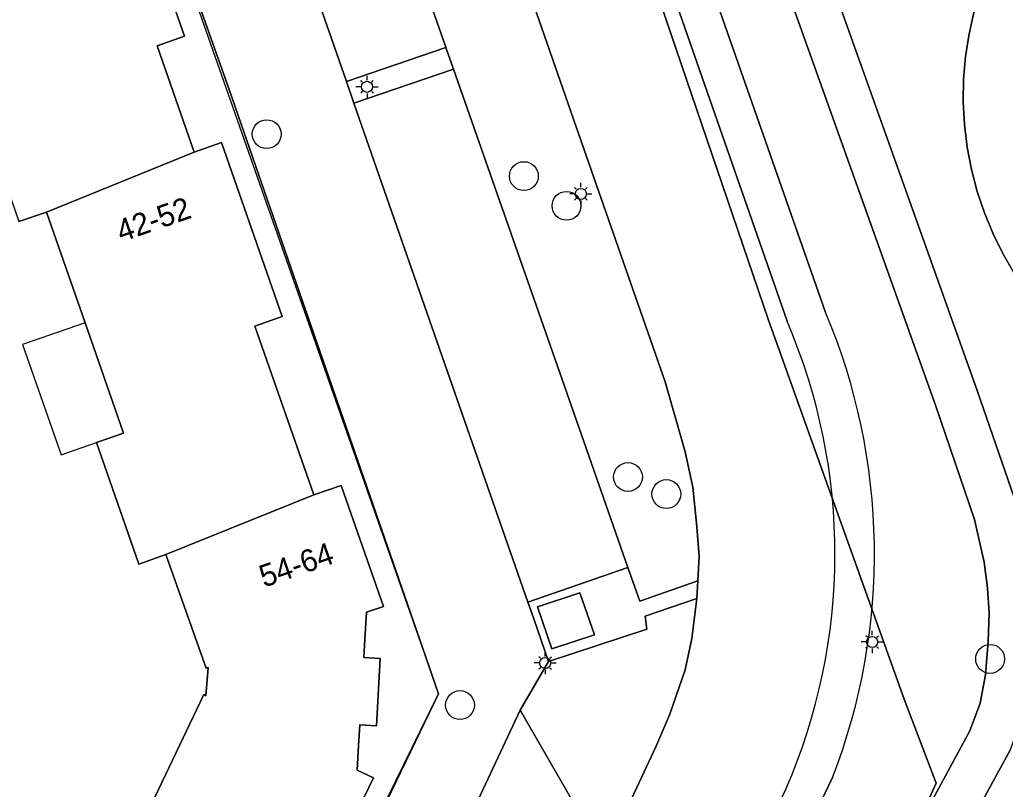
# Model space of a CAD drawing. Extents: x 124901 to 125496, y 515369 to 515789.
# Drawn here: x 125333.54 to 125377.95, y 515525.39 to 515560.07 of the extents above; entities that cross this region are included whole.
import ezdxf

# ---------------------------------------------------------------- set-up
doc = ezdxf.new("R2010")
doc.units = 0
for name, color, linetype in [('Berm', 7, 'Continuous'), ('Gebouw', 7, 'Continuous'), ('Lichtmast', 7, 'Continuous'), ('Luifel', 7, 'Continuous'), ('Onbegroeid terrein', 7, 'Continuous'), ('Parkeren', 7, 'Continuous'), ('Perceelsgrenzen', 7, 'Continuous'), ('Putten', 7, 'Continuous'), ('Scheiding', 7, 'Continuous'), ('Teksten', 7, 'Continuous'), ('Vegetatie', 7, 'Continuous'), ('Voetpad', 7, 'Continuous'), ('Water', 7, 'Continuous'), ('Wegen lokale weg', 7, 'Continuous')]:
    doc.layers.add(name, color=color, linetype=linetype)

msp = doc.modelspace()

# ---------------------------------------------------------------- linework, layer by layer
at = {"layer": 'Berm'}
for points in [[(125358.506, 515579.257), (125369.841, 515546.911)], [(125370.167, 515525.912), (125361.577, 515507.943), (125364.809, 515506.424), (125365.599, 515506.052), (125368.756, 515512.727), (125374.572, 515524.721), (125376.357, 515528.013), (125376.824, 515529.274), (125377.068, 515530.536), (125377.185, 515532.051), (125377.232, 515533.336), (125377.157, 515534.454), (125377.004, 515535.615), (125376.571, 515537.55), (125374.806, 515542.701), (125371.741, 515551.276), (125365.658, 515568.312), (125364.58, 515571.173)]]:
    msp.add_lwpolyline(points, dxfattribs=at)
msp.add_arc((125344.128, 515536.01), 27.929, 338.8043, 22.9746, dxfattribs=at)
at = {"layer": 'Gebouw'}
for points in [[(125331.6, 515556.44), (125333.5, 515550.97), (125334.74, 515551.4), (125341.4, 515554.1), (125339.73, 515558.89), (125340.96, 515559.33), (125339.04, 515564.82), (125337.81, 515564.39), (125336.13, 515569.19), (125329.21, 515567.16), (125328.03, 515566.73), (125329.91, 515561.27), (125331.16, 515561.69), (125332.84, 515556.88)], [(125337, 515541.01), (125338.9, 515535.53), (125340.12, 515535.96), (125346.79, 515538.65), (125344.13, 515546.26), (125345.37, 515546.69), (125342.63, 515554.53), (125341.4, 515554.1), (125334.74, 515551.4), (125336.484, 515546.403), (125338.22, 515541.43)], [(125339.49, 515524.75), (125345.8, 515521.28), (125346.98, 515520.71), (125349.48, 515525.9), (125348.75, 515526.25), (125348.81, 515527.361), (125348.86, 515528.29), (125349.62, 515528.24), (125349.79, 515531.28), (125349.04, 515531.32), (125349.091, 515532.129), (125349.17, 515533.37), (125349.93, 515533.63), (125348.03, 515539.08), (125346.79, 515538.65), (125340.12, 515535.96), (125341.94, 515530.84), (125342.03, 515530.88), (125341.92, 515529.6), (125341.83, 515529.65)]]:
    msp.add_lwpolyline(points, close=True, dxfattribs=at)
at = {"layer": 'Lichtmast'}
for p, q in [((125348.978, 515557.258), (125348.908, 515557.329)), ((125349.19, 515557.346), (125349.19, 515557.546)), ((125349.402, 515557.258), (125349.473, 515557.33)), ((125348.89, 515557.047), (125348.69, 515557.046)), ((125348.978, 515556.834), (125348.906, 515556.763)), ((125349.402, 515556.834), (125349.472, 515556.763)), ((125349.49, 515557.046), (125349.69, 515557.046)), ((125349.19, 515556.746), (125349.19, 515556.546)), ((125358.613, 515552.431), (125358.543, 515552.502)), ((125358.825, 515552.519), (125358.825, 515552.719)), ((125359.037, 515552.431), (125359.108, 515552.503)), ((125358.525, 515552.22), (125358.325, 515552.219)), ((125358.613, 515552.007), (125358.541, 515551.936)), ((125358.825, 515551.919), (125358.825, 515551.719)), ((125359.037, 515552.007), (125359.107, 515551.936)), ((125359.125, 515552.219), (125359.325, 515552.219)), ((125371.957, 515532.324), (125371.957, 515532.524)), ((125371.657, 515532.025), (125371.457, 515532.024)), ((125371.745, 515532.236), (125371.675, 515532.307)), ((125372.169, 515532.236), (125372.24, 515532.308)), ((125372.257, 515532.024), (125372.457, 515532.024)), ((125357.221, 515531.377), (125357.221, 515531.577)), ((125371.745, 515531.812), (125371.673, 515531.741)), ((125371.957, 515531.724), (125371.957, 515531.524)), ((125372.169, 515531.812), (125372.239, 515531.741)), ((125356.921, 515531.078), (125356.721, 515531.077)), ((125357.009, 515531.289), (125356.939, 515531.36)), ((125357.433, 515531.289), (125357.504, 515531.361)), ((125357.521, 515531.077), (125357.721, 515531.077)), ((125357.009, 515530.865), (125356.937, 515530.794)), ((125357.221, 515530.777), (125357.221, 515530.577)), ((125357.433, 515530.865), (125357.503, 515530.794))]:
    msp.add_line(p, q, dxfattribs=at)
for centre in [(125349.19, 515557.046), (125358.825, 515552.219), (125371.957, 515532.024), (125357.221, 515531.077)]:
    msp.add_circle(centre, 0.25, dxfattribs=at)
at = {"layer": 'Luifel'}
msp.add_lwpolyline([(125337, 515541.01), (125338.22, 515541.43), (125336.484, 515546.403), (125333.671, 515545.435), (125335.407, 515540.462)], close=True, dxfattribs=at)
at = {"layer": 'Onbegroeid terrein'}
for points in [[(125333.157, 515482.918), (125339.905, 515496.873), (125341.461, 515500), (125345.209, 515507.531), (125345.543, 515508.222), (125345.024, 515509.54), (125343.975, 515512.205), (125347.835, 515520.339), (125351.233, 515527.291), (125352.406, 515529.691), (125351.551, 515532.16), (125342.972, 515556.928), (125335.865, 515576.993)], [(125339.04, 515564.82), (125340.96, 515559.33), (125339.73, 515558.89), (125341.4, 515554.1), (125342.63, 515554.53), (125345.37, 515546.69), (125344.13, 515546.26), (125346.79, 515538.65), (125348.03, 515539.08), (125349.93, 515533.63), (125349.17, 515533.37), (125349.091, 515532.129), (125349.04, 515531.32), (125349.79, 515531.28), (125349.62, 515528.24), (125348.86, 515528.29), (125348.81, 515527.361), (125348.75, 515526.25), (125349.48, 515525.9), (125346.98, 515520.71)], [(125339.49, 515524.75), (125341.83, 515529.65), (125341.92, 515529.6), (125342.03, 515530.88), (125341.94, 515530.84), (125340.12, 515535.96), (125338.9, 515535.53), (125337, 515541.01), (125338.22, 515541.43), (125336.484, 515546.403), (125334.74, 515551.4), (125333.5, 515550.97)]]:
    msp.add_lwpolyline(points, dxfattribs=at)
msp.add_lwpolyline([(125359.438, 515532.347), (125358.785, 515534.246), (125356.87, 515533.611), (125357.523, 515531.712)], close=True, dxfattribs=at)
at = {"layer": 'Parkeren'}
for points in [[(125348.263, 515557.283), (125352.745, 515558.815), (125352.736, 515558.839), (125347.675, 515573.262), (125344.68, 515581.93), (125340.233, 515580.319)], [(125353.086, 515557.84), (125348.602, 515556.31), (125356.444, 515533.811), (125360.951, 515535.382), (125357.761, 515544.497)], [(125350.835, 515517.725), (125352.972, 515514.335), (125355.107, 515515.513), (125354.306, 515517.088), (125356.387, 515518.192), (125355.602, 515519.792), (125357.706, 515521.027), (125356.907, 515522.556), (125359.088, 515523.774), (125356.091, 515528.944)]]:
    msp.add_lwpolyline(points, close=True, dxfattribs=at)
at = {"layer": 'Perceelsgrenzen'}
for points in [[(125423.088, 515612.915), (125352.068, 515590.151), (125354.844, 515582.98), (125359.632, 515568.992), (125367.282, 515546.531), (125373.39, 515529.447), (125374.833, 515525.657), (125370.2, 515515.457), (125361.451, 515496.989), (125354.147, 515481.936), (125345.37, 515463.116), (125339.28, 515450.017), (125332.914, 515437.391), (125330.261, 515431.98), (125328.194, 515427.596), (125330.281, 515426.402), (125332.521, 515425.055), (125348.134, 515457.345), (125358.716, 515479.229), (125369.827, 515502.206), (125375.06, 515499.729), (125385.193, 515494.823)], [(125339.28, 515450.017), (125345.37, 515463.116), (125354.147, 515481.936), (125361.451, 515496.989), (125370.2, 515515.457), (125374.833, 515525.657), (125373.39, 515529.447), (125367.282, 515546.531), (125359.632, 515568.992), (125354.844, 515582.98), (125352.068, 515590.151), (125351.229, 515592.881), (125350.982, 515593.372), (125349.739, 515594.219), (125345.025, 515596.601), (125340.526, 515598.575), (125336.73, 515600.825), (125332.608, 515602.764), (125328.594, 515604.73), (125324.515, 515606.531), (125321.38, 515607.963), (125316.445, 515610.498)], [(125336.39, 515575.4), (125352.406, 515529.691), (125343.975, 515512.205), (125345.523, 515508.163), (125345.149, 515507.412), (125341.43, 515509.24), (125333.87, 515512.87), (125322.57, 515518.34), (125322.65, 515518.55), (125325, 515523.42), (125327.42, 515528.45), (125316.41, 515533.74), (125306.93, 515538.33), (125303.96, 515537.26), (125304.71, 515538.82), (125303.66, 515539.33), (125300.051, 515541.058), (125304.704, 515550.804), (125310.802, 515563.5)], [(125336.39, 515575.4), (125352.406, 515529.691), (125343.975, 515512.205), (125345.523, 515508.163), (125345.149, 515507.412), (125342.65, 515502.406), (125340.25, 515497.6), (125337.91, 515492.73), (125335.57, 515487.86), (125333.16, 515482.87), (125332.5, 515481.49), (125330.087, 515476.457), (125327.76, 515471.601), (125325.428, 515466.737), (125323.079, 515461.836), (125320.761, 515457)], [(125378.185, 515564.28), (125377.676, 515563.369), (125377.233, 515562.425), (125376.859, 515561.451), (125376.554, 515560.454), (125376.322, 515559.437), (125376.162, 515558.406), (125376.077, 515557.386), (125376.061, 515556.363), (125376.114, 515555.341), (125376.237, 515554.325), (125376.428, 515553.32), (125376.687, 515552.33), (125377.013, 515551.36), (125377.404, 515550.414), (125377.858, 515549.497), (125378.373, 515548.613)], [(125378.373, 515548.613), (125377.858, 515549.497), (125377.404, 515550.414), (125377.013, 515551.36), (125376.687, 515552.33), (125376.428, 515553.32), (125376.237, 515554.325), (125376.114, 515555.341), (125376.061, 515556.363), (125376.077, 515557.386), (125376.162, 515558.406), (125376.322, 515559.437), (125376.554, 515560.454), (125376.859, 515561.451), (125377.233, 515562.425), (125377.676, 515563.369), (125378.185, 515564.28)]]:
    msp.add_lwpolyline(points, dxfattribs=at)
at = {"layer": 'Putten'}
for centre in [(125344.67, 515554.91), (125356.26, 515553.02), (125358.18, 515551.68), (125360.95, 515539.46), (125362.68, 515538.69), (125377.27, 515531.26), (125353.38, 515529.18)]:
    msp.add_circle(centre, 0.65, dxfattribs=at)
at = {"layer": 'Scheiding'}
msp.add_lwpolyline([(125367.41, 515505.2), (125370.56, 515511.863), (125376.33, 515523.768), (125378.183, 515527.185), (125378.756, 515528.733), (125379.053, 515530.268), (125379.182, 515531.938), (125379.234, 515533.366), (125379.148, 515534.652), (125378.975, 515535.965), (125378.499, 515538.094), (125376.694, 515543.362), (125373.624, 515551.949), (125367.536, 515569.001), (125366.451, 515571.879)], dxfattribs=at)
at = {"layer": 'Vegetatie'}
msp.add_lwpolyline([(125347.675, 515573.262), (125352.736, 515558.839), (125352.745, 515558.815), (125353.086, 515557.84), (125357.761, 515544.497), (125360.951, 515535.382), (125361.481, 515533.869), (125364.101, 515534.784), (125364.166, 515535.889), (125364.039, 515537.374), (125363.868, 515539.006), (125363.531, 515540.594), (125362.623, 515543.742), (125358.958, 515554.253), (125354.126, 515568.16)], dxfattribs=at)
msp.add_lwpolyline([(125357.373, 515531.144), (125356.091, 515528.944), (125359.088, 515523.774), (125356.907, 515522.556), (125357.706, 515521.027), (125355.602, 515519.792), (125356.387, 515518.192), (125354.306, 515517.088), (125355.107, 515515.513), (125352.972, 515514.335), (125350.835, 515517.725), (125348.988, 515514.106), (125354.591, 515511.495), (125357.343, 515517.197), (125361.024, 515524.759), (125362.207, 515527.293), (125362.83, 515528.771), (125363.532, 515530.771), (125363.833, 515532.18), (125364.053, 515533.979), (125361.729, 515533.194), (125361.802, 515532.603)], close=True, dxfattribs=at)
at = {"layer": 'Voetpad'}
for points in [[(125356.75, 515579.092), (125368.118, 515546.485)], [(125369.841, 515546.911), (125358.506, 515579.257)], [(125368.064, 515525.385), (125359.366, 515507.274), (125361.369, 515506.36), (125361.382, 515506.353), (125364.088, 515504.922), (125364.809, 515506.424), (125361.577, 515507.943), (125370.167, 515525.912)]]:
    msp.add_lwpolyline(points, dxfattribs=at)
for points in [[(125348.602, 515556.31), (125353.086, 515557.84), (125352.745, 515558.815), (125348.263, 515557.283)], [(125361.481, 515533.869), (125360.951, 515535.382), (125356.444, 515533.811), (125356.689, 515533.108), (125357.373, 515531.144), (125361.802, 515532.603), (125361.729, 515533.194), (125364.053, 515533.979), (125364.101, 515534.784)], [(125358.785, 515534.246), (125359.438, 515532.347), (125357.523, 515531.712), (125356.87, 515533.611)]]:
    msp.add_lwpolyline(points, close=True, dxfattribs=at)
for centre, radius, start, end in [((125344.128, 515536.01), 27.929, 338.8043, 22.9746), ((125343.75, 515535.997), 26.529, 336.42, 23.2867)]:
    msp.add_arc(centre, radius, start, end, dxfattribs=at)
at = {"layer": 'Water'}
for points in [[(125406.86, 515598.719), (125372.716, 515586.786), (125371.587, 515586.149), (125370.531, 515585.397), (125369.56, 515584.538), (125368.683, 515583.584), (125367.911, 515582.542), (125367.252, 515581.426), (125366.713, 515580.247), (125366.301, 515579.017), (125366.019, 515577.752), (125365.871, 515576.464), (125365.859, 515575.168), (125365.982, 515573.877), (125366.24, 515572.607), (125366.451, 515571.879), (125367.536, 515569.001), (125373.624, 515551.949), (125376.694, 515543.362), (125378.499, 515538.094)], [(125378.499, 515538.094), (125376.694, 515543.362), (125373.624, 515551.949), (125367.536, 515569.001), (125366.451, 515571.879), (125366.24, 515572.607), (125365.982, 515573.877), (125365.859, 515575.168), (125365.871, 515576.464), (125366.019, 515577.752), (125366.301, 515579.017), (125366.713, 515580.247), (125367.252, 515581.426), (125367.911, 515582.542), (125368.683, 515583.584), (125369.56, 515584.538), (125370.531, 515585.397), (125371.587, 515586.149), (125372.716, 515586.786), (125406.86, 515598.719)], [(125364.58, 515571.173), (125365.658, 515568.312), (125371.741, 515551.276), (125374.806, 515542.701), (125376.571, 515537.55), (125377.004, 515535.615), (125377.157, 515534.454), (125377.232, 515533.336), (125377.185, 515532.051), (125377.068, 515530.536), (125376.824, 515529.274), (125376.357, 515528.013), (125374.572, 515524.721), (125368.756, 515512.727), (125365.599, 515506.052), (125364.886, 515504.544), (125363.142, 515500.855), (125362.738, 515500), (125357.851, 515489.665), (125346.912, 515466.932), (125337.01, 515446.725), (125327.894, 515428.026)], [(125378.183, 515527.185), (125376.33, 515523.768), (125370.56, 515511.863), (125367.41, 515505.2), (125366.694, 515503.688), (125364.95, 515500), (125359.656, 515488.804), (125348.711, 515466.058), (125338.807, 515445.847)], [(125338.807, 515445.847), (125348.711, 515466.058), (125359.656, 515488.804), (125364.95, 515500), (125366.694, 515503.688), (125367.41, 515505.2), (125370.56, 515511.863), (125376.33, 515523.768), (125378.183, 515527.185)]]:
    msp.add_lwpolyline(points, dxfattribs=at)
at = {"layer": 'Wegen lokale weg'}
for points in [[(125350.835, 515517.725), (125356.091, 515528.944), (125357.373, 515531.144), (125356.689, 515533.108), (125356.444, 515533.811), (125348.602, 515556.31), (125348.263, 515557.283), (125340.233, 515580.319)], [(125356.579, 515579.566), (125350.799, 515577.428), (125351.451, 515575.663), (125354.126, 515568.16), (125358.958, 515554.253), (125362.623, 515543.742), (125363.531, 515540.594), (125363.868, 515539.006), (125364.039, 515537.374), (125364.166, 515535.889), (125364.101, 515534.784), (125364.053, 515533.979), (125363.833, 515532.18), (125363.532, 515530.771), (125362.83, 515528.771), (125362.207, 515527.293), (125361.024, 515524.759), (125357.343, 515517.197), (125354.591, 515511.495), (125353.971, 515510.211)], [(125368.118, 515546.485), (125356.75, 515579.092)], [(125335.865, 515576.993), (125342.972, 515556.928), (125351.551, 515532.16), (125352.406, 515529.691), (125351.233, 515527.291), (125347.835, 515520.339)], [(125353.971, 515510.211), (125352.996, 515508.192), (125348.614, 515499.006), (125354.111, 515496.359), (125359.366, 515507.274), (125368.064, 515525.385)]]:
    msp.add_lwpolyline(points, dxfattribs=at)
msp.add_arc((125343.75, 515535.997), 26.529, 336.42, 23.2867, dxfattribs=at)

# ---------------------------------------------------------------- texts
at = {"layer": 'Teksten'}
for s, rotation, p in [('42-52', 19.3, (125338.117, 515550.032)), ('54-64', 19.2, (125344.55, 515534.47))]:
    msp.add_text(s, height=1, rotation=rotation, dxfattribs=at).set_placement(p)

doc.saveas('drawing.dxf')
